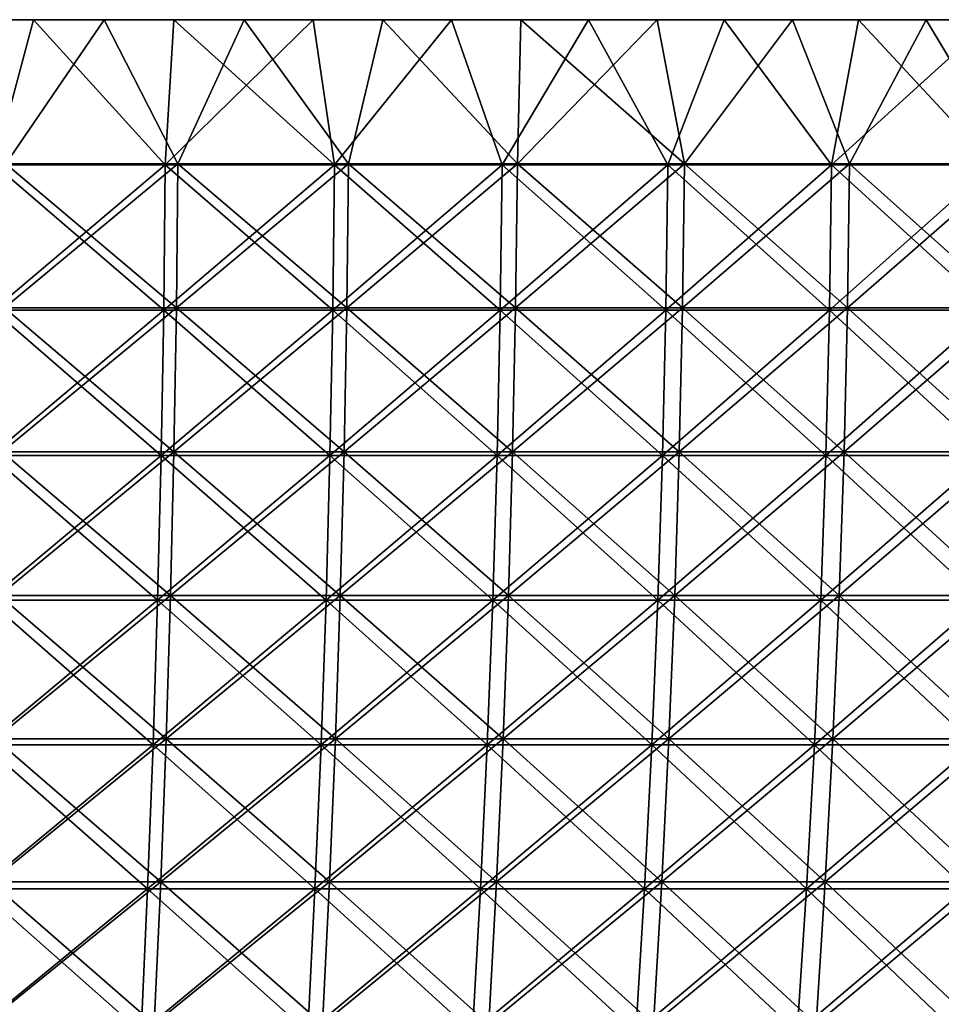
# Model space of a CAD drawing. Header units: millimetres. Extents: x -250 to 250, y 3898 to 4150.
# Tile 510 of 558: x 62 to 101, y 4107 to 4150. Entities that reach past the tile are written whole.
import ezdxf

# ---------------------------------------------------------------- set-up
doc = ezdxf.new("R2010")
doc.units = ezdxf.units.MM
doc.header["$LTSCALE"] = 5.599365
for name, color, linetype in [('1', 7, 'CONTINUOUS'), ('2', 7, 'CONTINUOUS'), ('3', 7, 'CONTINUOUS'), ('4', 7, 'CONTINUOUS'), ('5', 7, 'CONTINUOUS')]:
    doc.layers.add(name, color=color, linetype=linetype)

msp = doc.modelspace()

# ---------------------------------------------------------------- linework, layer by layer
at = {"layer": '1', "color": 251, "linetype": 'Continuous', "true_color": 0x504f50}
for points in [[(59.125, 4150, 242.908), (65.21, 4150, 241.345), (56.06, 4150, 241.581), (59.125, 4150, 242.908)], [(56.06, 4150, 241.581), (65.21, 4150, 241.345), (62.162, 4150, 240.083), (56.06, 4150, 241.581)], [(65.21, 4150, -241.345), (59.125, 4150, -242.908), (56.06, 4150, -241.581), (65.21, 4150, -241.345)], [(62.162, 4150, -240.083), (65.21, 4150, -241.345), (56.06, 4150, -241.581), (62.162, 4150, -240.083)], [(65.21, 4150, 241.345), (71.255, 4150, 239.63), (62.162, 4150, 240.083), (65.21, 4150, 241.345)], [(62.162, 4150, 240.083), (71.255, 4150, 239.63), (68.224, 4150, 238.431), (62.162, 4150, 240.083)], [(71.255, 4150, -239.63), (65.21, 4150, -241.345), (62.162, 4150, -240.083), (71.255, 4150, -239.63)], [(68.224, 4150, -238.431), (71.255, 4150, -239.63), (62.162, 4150, -240.083), (68.224, 4150, -238.431)], [(71.255, 4150, 239.63), (77.254, 4150, 237.764), (68.224, 4150, 238.431), (71.255, 4150, 239.63)], [(68.224, 4150, 238.431), (77.254, 4150, 237.764), (74.242, 4150, 236.626), (68.224, 4150, 238.431)], [(77.254, 4150, -237.764), (71.255, 4150, -239.63), (68.224, 4150, -238.431), (77.254, 4150, -237.764)], [(74.242, 4150, -236.627), (77.254, 4150, -237.764), (68.224, 4150, -238.431), (74.242, 4150, -236.627)], [(77.254, 4150, 237.764), (83.205, 4150, 235.748), (74.242, 4150, 236.626), (77.254, 4150, 237.764)], [(74.242, 4150, 236.626), (83.205, 4150, 235.748), (80.213, 4150, 234.67), (74.242, 4150, 236.626)], [(83.205, 4150, -235.748), (77.254, 4150, -237.764), (74.242, 4150, -236.627), (83.205, 4150, -235.748)], [(80.213, 4150, -234.67), (83.205, 4150, -235.748), (74.242, 4150, -236.627), (80.213, 4150, -234.67)], [(83.205, 4150, 235.748), (89.103, 4150, 233.582), (80.213, 4150, 234.67), (83.205, 4150, 235.748)], [(80.213, 4150, 234.67), (89.103, 4150, 233.582), (86.132, 4150, 232.562), (80.213, 4150, 234.67)], [(89.103, 4150, -233.582), (83.205, 4150, -235.748), (80.213, 4150, -234.67), (89.103, 4150, -233.582)], [(86.132, 4150, -232.563), (89.103, 4150, -233.582), (80.213, 4150, -234.67), (86.132, 4150, -232.563)], [(89.103, 4150, 233.582), (94.945, 4150, 231.269), (86.132, 4150, 232.562), (89.103, 4150, 233.582)], [(86.132, 4150, 232.562), (94.945, 4150, 231.269), (91.996, 4150, 230.306), (86.132, 4150, 232.562)], [(94.945, 4150, -231.269), (89.103, 4150, -233.582), (86.132, 4150, -232.563), (94.945, 4150, -231.269)], [(91.995, 4150, -230.306), (94.945, 4150, -231.269), (86.132, 4150, -232.563), (91.995, 4150, -230.306)], [(100.727, 4150, -228.81), (94.945, 4150, -231.269), (91.995, 4150, -230.306), (100.727, 4150, -228.81)], [(97.8, 4150, -227.902), (100.727, 4150, -228.81), (91.995, 4150, -230.306), (97.8, 4150, -227.902)], [(94.945, 4150, 231.269), (100.727, 4150, 228.81), (91.996, 4150, 230.306), (94.945, 4150, 231.269)], [(91.996, 4150, 230.306), (100.727, 4150, 228.81), (97.801, 4150, 227.901), (91.996, 4150, 230.306)], [(106.445, 4150, -226.207), (100.727, 4150, -228.81), (97.8, 4150, -227.902), (106.445, 4150, -226.207)], [(103.542, 4150, -225.351), (106.445, 4150, -226.207), (97.8, 4150, -227.902), (103.542, 4150, -225.351)], [(100.727, 4150, 228.81), (106.445, 4150, 226.207), (97.801, 4150, 227.901), (100.727, 4150, 228.81)], [(97.801, 4150, 227.901), (106.445, 4150, 226.207), (103.542, 4150, 225.351), (97.801, 4150, 227.901)]]:
    msp.add_3dface(points, dxfattribs=at)
at = {"layer": '2', "color": 251, "linetype": 'Continuous', "true_color": 0x504f50}
for points in [[(59.125, 4150, -242.908), (65.21, 4150, -241.345), (60.96, 4143.772, -242.374), (59.125, 4150, -242.908)], [(65.21, 4150, -241.345), (68.395, 4143.772, -240.382), (60.96, 4143.772, -242.374), (65.21, 4150, -241.345)], [(65.21, 4150, -241.345), (71.255, 4150, -239.63), (68.395, 4143.772, -240.382), (65.21, 4150, -241.345)], [(71.255, 4150, -239.63), (75.765, 4143.772, -238.162), (68.395, 4143.772, -240.382), (71.255, 4150, -239.63)], [(71.255, 4150, -239.63), (77.254, 4150, -237.764), (75.765, 4143.772, -238.162), (71.255, 4150, -239.63)], [(77.254, 4150, -237.764), (83.063, 4143.772, -235.715), (75.765, 4143.772, -238.162), (77.254, 4150, -237.764)], [(77.254, 4150, -237.764), (83.205, 4150, -235.748), (83.063, 4143.772, -235.715), (77.254, 4150, -237.764)], [(83.205, 4150, -235.748), (89.103, 4150, -233.582), (83.063, 4143.772, -235.715), (83.205, 4150, -235.748)], [(89.103, 4150, -233.582), (90.282, 4143.772, -233.046), (83.063, 4143.772, -235.715), (89.103, 4150, -233.582)], [(89.103, 4150, -233.582), (94.945, 4150, -231.269), (90.282, 4143.772, -233.046), (89.103, 4150, -233.582)], [(94.945, 4150, -231.269), (97.416, 4143.772, -230.155), (90.282, 4143.772, -233.046), (94.945, 4150, -231.269)], [(94.945, 4150, -231.269), (100.727, 4150, -228.81), (97.416, 4143.772, -230.155), (94.945, 4150, -231.269)], [(100.727, 4150, -228.81), (104.458, 4143.772, -227.046), (97.416, 4143.772, -230.155), (100.727, 4150, -228.81)], [(100.727, 4150, -228.81), (106.445, 4150, -226.207), (104.458, 4143.772, -227.046), (100.727, 4150, -228.81)], [(68.331, 4137.541, -240.158), (60.903, 4137.541, -242.148), (68.395, 4143.772, -240.382), (68.331, 4137.541, -240.158)], [(68.395, 4143.772, -240.382), (60.903, 4137.541, -242.148), (60.96, 4143.772, -242.374), (68.395, 4143.772, -240.382)], [(75.694, 4137.541, -237.939), (68.331, 4137.541, -240.158), (75.765, 4143.772, -238.162), (75.694, 4137.541, -237.939)], [(75.765, 4143.772, -238.162), (68.331, 4137.541, -240.158), (68.395, 4143.772, -240.382), (75.765, 4143.772, -238.162)], [(82.985, 4137.541, -235.496), (75.694, 4137.541, -237.939), (83.063, 4143.772, -235.715), (82.985, 4137.541, -235.496)], [(83.063, 4143.772, -235.715), (75.694, 4137.541, -237.939), (75.765, 4143.772, -238.162), (83.063, 4143.772, -235.715)], [(90.198, 4137.541, -232.828), (82.985, 4137.541, -235.496), (90.282, 4143.772, -233.046), (90.198, 4137.541, -232.828)], [(90.282, 4143.772, -233.046), (82.985, 4137.541, -235.496), (83.063, 4143.772, -235.715), (90.282, 4143.772, -233.046)], [(97.325, 4137.541, -229.94), (90.198, 4137.541, -232.828), (97.416, 4143.772, -230.155), (97.325, 4137.541, -229.94)], [(97.416, 4143.772, -230.155), (90.198, 4137.541, -232.828), (90.282, 4143.772, -233.046), (97.416, 4143.772, -230.155)], [(104.36, 4137.541, -226.834), (97.325, 4137.541, -229.94), (104.458, 4143.772, -227.046), (104.36, 4137.541, -226.834)], [(104.458, 4143.772, -227.046), (97.325, 4137.541, -229.94), (97.416, 4143.772, -230.155), (104.458, 4143.772, -227.046)], [(68.224, 4131.318, -239.784), (60.808, 4131.318, -241.771), (68.331, 4137.541, -240.158), (68.224, 4131.318, -239.784)], [(68.331, 4137.541, -240.158), (60.808, 4131.318, -241.771), (60.903, 4137.541, -242.148), (68.331, 4137.541, -240.158)], [(75.576, 4131.318, -237.569), (68.224, 4131.318, -239.784), (75.694, 4137.541, -237.939), (75.576, 4131.318, -237.569)], [(75.694, 4137.541, -237.939), (68.224, 4131.318, -239.784), (68.331, 4137.541, -240.158), (75.694, 4137.541, -237.939)], [(82.856, 4131.318, -235.129), (75.576, 4131.318, -237.569), (82.985, 4137.541, -235.496), (82.856, 4131.318, -235.129)], [(82.985, 4137.541, -235.496), (75.576, 4131.318, -237.569), (75.694, 4137.541, -237.939), (82.985, 4137.541, -235.496)], [(90.058, 4131.318, -232.466), (82.856, 4131.318, -235.129), (90.198, 4137.541, -232.828), (90.058, 4131.318, -232.466)], [(90.198, 4137.541, -232.828), (82.856, 4131.318, -235.129), (82.985, 4137.541, -235.496), (90.198, 4137.541, -232.828)], [(97.174, 4131.318, -229.583), (90.058, 4131.318, -232.466), (97.325, 4137.541, -229.94), (97.174, 4131.318, -229.583)], [(97.325, 4137.541, -229.94), (90.058, 4131.318, -232.466), (90.198, 4137.541, -232.828), (97.325, 4137.541, -229.94)], [(104.198, 4131.318, -226.481), (97.174, 4131.318, -229.583), (104.36, 4137.541, -226.834), (104.198, 4131.318, -226.481)], [(104.36, 4137.541, -226.834), (97.174, 4131.318, -229.583), (97.325, 4137.541, -229.94), (104.36, 4137.541, -226.834)], [(68.076, 4125.107, -239.261), (60.675, 4125.107, -241.244), (68.224, 4131.318, -239.784), (68.076, 4125.107, -239.261)], [(68.224, 4131.318, -239.784), (60.675, 4125.107, -241.244), (60.808, 4131.318, -241.771), (68.224, 4131.318, -239.784)], [(75.412, 4125.107, -237.052), (68.076, 4125.107, -239.261), (75.576, 4131.318, -237.569), (75.412, 4125.107, -237.052)], [(75.576, 4131.318, -237.569), (68.076, 4125.107, -239.261), (68.224, 4131.318, -239.784), (75.576, 4131.318, -237.569)], [(82.676, 4125.107, -234.617), (75.412, 4125.107, -237.052), (82.856, 4131.318, -235.129), (82.676, 4125.107, -234.617)], [(82.856, 4131.318, -235.129), (75.412, 4125.107, -237.052), (75.576, 4131.318, -237.569), (82.856, 4131.318, -235.129)], [(89.862, 4125.107, -231.96), (82.676, 4125.107, -234.617), (90.058, 4131.318, -232.466), (89.862, 4125.107, -231.96)], [(90.058, 4131.318, -232.466), (82.676, 4125.107, -234.617), (82.856, 4131.318, -235.129), (90.058, 4131.318, -232.466)], [(96.962, 4125.107, -229.082), (89.862, 4125.107, -231.96), (97.174, 4131.318, -229.583), (96.962, 4125.107, -229.082)], [(97.174, 4131.318, -229.583), (89.862, 4125.107, -231.96), (90.058, 4131.318, -232.466), (97.174, 4131.318, -229.583)], [(103.971, 4125.107, -225.988), (96.962, 4125.107, -229.082), (104.198, 4131.318, -226.481), (103.971, 4125.107, -225.988)], [(104.198, 4131.318, -226.481), (96.962, 4125.107, -229.082), (97.174, 4131.318, -229.583), (104.198, 4131.318, -226.481)], [(67.885, 4118.911, -238.59), (60.505, 4118.911, -240.567), (68.076, 4125.107, -239.261), (67.885, 4118.911, -238.59)], [(68.076, 4125.107, -239.261), (60.505, 4118.911, -240.567), (60.675, 4125.107, -241.244), (68.076, 4125.107, -239.261)], [(75.2, 4118.911, -236.386), (67.885, 4118.911, -238.59), (75.412, 4125.107, -237.052), (75.2, 4118.911, -236.386)], [(75.412, 4125.107, -237.052), (67.885, 4118.911, -238.59), (68.076, 4125.107, -239.261), (75.412, 4125.107, -237.052)], [(82.444, 4118.911, -233.958), (75.2, 4118.911, -236.386), (82.676, 4125.107, -234.617), (82.444, 4118.911, -233.958)], [(82.676, 4125.107, -234.617), (75.2, 4118.911, -236.386), (75.412, 4125.107, -237.052), (82.676, 4125.107, -234.617)], [(89.609, 4118.911, -231.308), (82.444, 4118.911, -233.958), (89.862, 4125.107, -231.96), (89.609, 4118.911, -231.308)], [(89.862, 4125.107, -231.96), (82.444, 4118.911, -233.958), (82.676, 4125.107, -234.617), (89.862, 4125.107, -231.96)], [(96.69, 4118.911, -228.439), (89.609, 4118.911, -231.308), (96.962, 4125.107, -229.082), (96.69, 4118.911, -228.439)], [(96.962, 4125.107, -229.082), (89.609, 4118.911, -231.308), (89.862, 4125.107, -231.96), (96.962, 4125.107, -229.082)], [(103.679, 4118.911, -225.353), (96.69, 4118.911, -228.439), (103.971, 4125.107, -225.988), (103.679, 4118.911, -225.353)], [(103.971, 4125.107, -225.988), (96.69, 4118.911, -228.439), (96.962, 4125.107, -229.082), (103.971, 4125.107, -225.988)], [(67.651, 4112.734, -237.77), (60.297, 4112.734, -239.741), (67.885, 4118.911, -238.59), (67.651, 4112.734, -237.77)], [(67.885, 4118.911, -238.59), (60.297, 4112.734, -239.741), (60.505, 4118.911, -240.567), (67.885, 4118.911, -238.59)], [(74.941, 4112.734, -235.574), (67.651, 4112.734, -237.77), (75.2, 4118.911, -236.386), (74.941, 4112.734, -235.574)], [(75.2, 4118.911, -236.386), (67.651, 4112.734, -237.77), (67.885, 4118.911, -238.59), (75.2, 4118.911, -236.386)], [(82.16, 4112.734, -233.154), (74.941, 4112.734, -235.574), (82.444, 4118.911, -233.958), (82.16, 4112.734, -233.154)], [(82.444, 4118.911, -233.958), (74.941, 4112.734, -235.574), (75.2, 4118.911, -236.386), (82.444, 4118.911, -233.958)], [(89.301, 4112.734, -230.514), (82.16, 4112.734, -233.154), (89.609, 4118.911, -231.308), (89.301, 4112.734, -230.514)], [(89.609, 4118.911, -231.308), (82.16, 4112.734, -233.154), (82.444, 4118.911, -233.958), (89.609, 4118.911, -231.308)], [(96.358, 4112.734, -227.654), (89.301, 4112.734, -230.514), (96.69, 4118.911, -228.439), (96.358, 4112.734, -227.654)], [(96.69, 4118.911, -228.439), (89.301, 4112.734, -230.514), (89.609, 4118.911, -231.308), (96.69, 4118.911, -228.439)], [(103.323, 4112.734, -224.579), (96.358, 4112.734, -227.654), (103.679, 4118.911, -225.353), (103.323, 4112.734, -224.579)], [(103.679, 4118.911, -225.353), (96.358, 4112.734, -227.654), (96.69, 4118.911, -228.439), (103.679, 4118.911, -225.353)], [(67.376, 4106.581, -236.802), (60.052, 4106.581, -238.765), (67.651, 4112.734, -237.77), (67.376, 4106.581, -236.802)], [(67.651, 4112.734, -237.77), (60.052, 4106.581, -238.765), (60.297, 4112.734, -239.741), (67.651, 4112.734, -237.77)], [(74.636, 4106.581, -234.615), (67.376, 4106.581, -236.802), (74.941, 4112.734, -235.574), (74.636, 4106.581, -234.615)], [(74.941, 4112.734, -235.574), (67.376, 4106.581, -236.802), (67.651, 4112.734, -237.77), (74.941, 4112.734, -235.574)], [(81.826, 4106.581, -232.205), (74.636, 4106.581, -234.615), (82.16, 4112.734, -233.154), (81.826, 4106.581, -232.205)], [(82.16, 4112.734, -233.154), (74.636, 4106.581, -234.615), (74.941, 4112.734, -235.574), (82.16, 4112.734, -233.154)], [(88.938, 4106.581, -229.575), (81.826, 4106.581, -232.205), (89.301, 4112.734, -230.514), (88.938, 4106.581, -229.575)], [(89.301, 4112.734, -230.514), (81.826, 4106.581, -232.205), (82.16, 4112.734, -233.154), (89.301, 4112.734, -230.514)], [(95.966, 4106.581, -226.728), (88.938, 4106.581, -229.575), (96.358, 4112.734, -227.654), (95.966, 4106.581, -226.728)], [(96.358, 4112.734, -227.654), (88.938, 4106.581, -229.575), (89.301, 4112.734, -230.514), (96.358, 4112.734, -227.654)], [(102.902, 4106.581, -223.665), (95.966, 4106.581, -226.728), (103.323, 4112.734, -224.579), (102.902, 4106.581, -223.665)], [(103.323, 4112.734, -224.579), (95.966, 4106.581, -226.728), (96.358, 4112.734, -227.654), (103.323, 4112.734, -224.579)]]:
    msp.add_3dface(points, dxfattribs=at)
at = {"layer": '3', "color": 251, "linetype": 'Continuous', "true_color": 0x504f50}
for points in [[(65.21, 4150, 241.345), (59.125, 4150, 242.908), (60.96, 4143.772, 242.374), (65.21, 4150, 241.345)], [(65.21, 4150, 241.345), (60.96, 4143.772, 242.374), (68.395, 4143.772, 240.382), (65.21, 4150, 241.345)], [(71.255, 4150, 239.63), (65.21, 4150, 241.345), (68.395, 4143.772, 240.382), (71.255, 4150, 239.63)], [(71.255, 4150, 239.63), (68.395, 4143.772, 240.382), (75.765, 4143.772, 238.162), (71.255, 4150, 239.63)], [(77.254, 4150, 237.764), (71.255, 4150, 239.63), (75.765, 4143.772, 238.162), (77.254, 4150, 237.764)], [(77.254, 4150, 237.764), (75.765, 4143.772, 238.162), (83.063, 4143.772, 235.715), (77.254, 4150, 237.764)], [(83.205, 4150, 235.748), (77.254, 4150, 237.764), (83.063, 4143.772, 235.715), (83.205, 4150, 235.748)], [(83.205, 4150, 235.748), (83.063, 4143.772, 235.715), (90.282, 4143.772, 233.046), (83.205, 4150, 235.748)], [(89.103, 4150, 233.582), (83.205, 4150, 235.748), (90.282, 4143.772, 233.046), (89.103, 4150, 233.582)], [(94.945, 4150, 231.269), (89.103, 4150, 233.582), (90.282, 4143.772, 233.046), (94.945, 4150, 231.269)], [(94.945, 4150, 231.269), (90.282, 4143.772, 233.046), (97.416, 4143.772, 230.155), (94.945, 4150, 231.269)], [(100.727, 4150, 228.81), (94.945, 4150, 231.269), (97.416, 4143.772, 230.155), (100.727, 4150, 228.81)], [(100.727, 4150, 228.81), (97.416, 4143.772, 230.155), (104.458, 4143.772, 227.046), (100.727, 4150, 228.81)], [(106.445, 4150, 226.207), (100.727, 4150, 228.81), (104.458, 4143.772, 227.046), (106.445, 4150, 226.207)], [(60.903, 4137.541, 242.148), (68.331, 4137.541, 240.158), (60.96, 4143.772, 242.374), (60.903, 4137.541, 242.148)], [(60.96, 4143.772, 242.374), (68.331, 4137.541, 240.158), (68.395, 4143.772, 240.382), (60.96, 4143.772, 242.374)], [(68.331, 4137.541, 240.158), (75.694, 4137.541, 237.939), (68.395, 4143.772, 240.382), (68.331, 4137.541, 240.158)], [(68.395, 4143.772, 240.382), (75.694, 4137.541, 237.939), (75.765, 4143.772, 238.162), (68.395, 4143.772, 240.382)], [(75.694, 4137.541, 237.939), (82.985, 4137.541, 235.496), (75.765, 4143.772, 238.162), (75.694, 4137.541, 237.939)], [(75.765, 4143.772, 238.162), (82.985, 4137.541, 235.496), (83.063, 4143.772, 235.715), (75.765, 4143.772, 238.162)], [(82.985, 4137.541, 235.496), (90.198, 4137.541, 232.828), (83.063, 4143.772, 235.715), (82.985, 4137.541, 235.496)], [(83.063, 4143.772, 235.715), (90.198, 4137.541, 232.828), (90.282, 4143.772, 233.046), (83.063, 4143.772, 235.715)], [(90.198, 4137.541, 232.828), (97.325, 4137.541, 229.94), (90.282, 4143.772, 233.046), (90.198, 4137.541, 232.828)], [(90.282, 4143.772, 233.046), (97.325, 4137.541, 229.94), (97.416, 4143.772, 230.155), (90.282, 4143.772, 233.046)], [(97.325, 4137.541, 229.94), (104.36, 4137.541, 226.834), (97.416, 4143.772, 230.155), (97.325, 4137.541, 229.94)], [(97.416, 4143.772, 230.155), (104.36, 4137.541, 226.834), (104.458, 4143.772, 227.046), (97.416, 4143.772, 230.155)], [(60.808, 4131.318, 241.771), (68.224, 4131.318, 239.784), (60.903, 4137.541, 242.148), (60.808, 4131.318, 241.771)], [(60.903, 4137.541, 242.148), (68.224, 4131.318, 239.784), (68.331, 4137.541, 240.158), (60.903, 4137.541, 242.148)], [(68.224, 4131.318, 239.784), (75.576, 4131.318, 237.569), (68.331, 4137.541, 240.158), (68.224, 4131.318, 239.784)], [(68.331, 4137.541, 240.158), (75.576, 4131.318, 237.569), (75.694, 4137.541, 237.939), (68.331, 4137.541, 240.158)], [(75.576, 4131.318, 237.569), (82.856, 4131.318, 235.129), (75.694, 4137.541, 237.939), (75.576, 4131.318, 237.569)], [(75.694, 4137.541, 237.939), (82.856, 4131.318, 235.129), (82.985, 4137.541, 235.496), (75.694, 4137.541, 237.939)], [(82.856, 4131.318, 235.129), (90.058, 4131.318, 232.466), (82.985, 4137.541, 235.496), (82.856, 4131.318, 235.129)], [(82.985, 4137.541, 235.496), (90.058, 4131.318, 232.466), (90.198, 4137.541, 232.828), (82.985, 4137.541, 235.496)], [(90.058, 4131.318, 232.466), (97.174, 4131.318, 229.583), (90.198, 4137.541, 232.828), (90.058, 4131.318, 232.466)], [(90.198, 4137.541, 232.828), (97.174, 4131.318, 229.583), (97.325, 4137.541, 229.94), (90.198, 4137.541, 232.828)], [(97.174, 4131.318, 229.583), (104.198, 4131.318, 226.481), (97.325, 4137.541, 229.94), (97.174, 4131.318, 229.583)], [(97.325, 4137.541, 229.94), (104.198, 4131.318, 226.481), (104.36, 4137.541, 226.834), (97.325, 4137.541, 229.94)], [(60.675, 4125.107, 241.244), (68.076, 4125.107, 239.261), (60.808, 4131.318, 241.771), (60.675, 4125.107, 241.244)], [(60.808, 4131.318, 241.771), (68.076, 4125.107, 239.261), (68.224, 4131.318, 239.784), (60.808, 4131.318, 241.771)], [(68.076, 4125.107, 239.261), (75.412, 4125.107, 237.052), (68.224, 4131.318, 239.784), (68.076, 4125.107, 239.261)], [(68.224, 4131.318, 239.784), (75.412, 4125.107, 237.052), (75.576, 4131.318, 237.569), (68.224, 4131.318, 239.784)], [(75.412, 4125.107, 237.052), (82.676, 4125.107, 234.617), (75.576, 4131.318, 237.569), (75.412, 4125.107, 237.052)], [(75.576, 4131.318, 237.569), (82.676, 4125.107, 234.617), (82.856, 4131.318, 235.129), (75.576, 4131.318, 237.569)], [(82.676, 4125.107, 234.617), (89.862, 4125.107, 231.96), (82.856, 4131.318, 235.129), (82.676, 4125.107, 234.617)], [(82.856, 4131.318, 235.129), (89.862, 4125.107, 231.96), (90.058, 4131.318, 232.466), (82.856, 4131.318, 235.129)], [(89.862, 4125.107, 231.96), (96.962, 4125.107, 229.082), (90.058, 4131.318, 232.466), (89.862, 4125.107, 231.96)], [(90.058, 4131.318, 232.466), (96.962, 4125.107, 229.082), (97.174, 4131.318, 229.583), (90.058, 4131.318, 232.466)], [(96.962, 4125.107, 229.082), (103.971, 4125.107, 225.988), (97.174, 4131.318, 229.583), (96.962, 4125.107, 229.082)], [(97.174, 4131.318, 229.583), (103.971, 4125.107, 225.988), (104.198, 4131.318, 226.481), (97.174, 4131.318, 229.583)], [(60.505, 4118.911, 240.567), (67.885, 4118.911, 238.59), (60.675, 4125.107, 241.244), (60.505, 4118.911, 240.567)], [(60.675, 4125.107, 241.244), (67.885, 4118.911, 238.59), (68.076, 4125.107, 239.261), (60.675, 4125.107, 241.244)], [(67.885, 4118.911, 238.59), (75.2, 4118.911, 236.386), (68.076, 4125.107, 239.261), (67.885, 4118.911, 238.59)], [(68.076, 4125.107, 239.261), (75.2, 4118.911, 236.386), (75.412, 4125.107, 237.052), (68.076, 4125.107, 239.261)], [(75.2, 4118.911, 236.386), (82.444, 4118.911, 233.958), (75.412, 4125.107, 237.052), (75.2, 4118.911, 236.386)], [(75.412, 4125.107, 237.052), (82.444, 4118.911, 233.958), (82.676, 4125.107, 234.617), (75.412, 4125.107, 237.052)], [(82.444, 4118.911, 233.958), (89.609, 4118.911, 231.308), (82.676, 4125.107, 234.617), (82.444, 4118.911, 233.958)], [(82.676, 4125.107, 234.617), (89.609, 4118.911, 231.308), (89.862, 4125.107, 231.96), (82.676, 4125.107, 234.617)], [(89.609, 4118.911, 231.308), (96.69, 4118.911, 228.439), (89.862, 4125.107, 231.96), (89.609, 4118.911, 231.308)], [(89.862, 4125.107, 231.96), (96.69, 4118.911, 228.439), (96.962, 4125.107, 229.082), (89.862, 4125.107, 231.96)], [(96.69, 4118.911, 228.439), (103.679, 4118.911, 225.353), (96.962, 4125.107, 229.082), (96.69, 4118.911, 228.439)], [(96.962, 4125.107, 229.082), (103.679, 4118.911, 225.353), (103.971, 4125.107, 225.988), (96.962, 4125.107, 229.082)], [(60.297, 4112.734, 239.741), (67.651, 4112.734, 237.77), (60.505, 4118.911, 240.567), (60.297, 4112.734, 239.741)], [(60.505, 4118.911, 240.567), (67.651, 4112.734, 237.77), (67.885, 4118.911, 238.59), (60.505, 4118.911, 240.567)], [(67.651, 4112.734, 237.77), (74.941, 4112.734, 235.574), (67.885, 4118.911, 238.59), (67.651, 4112.734, 237.77)], [(67.885, 4118.911, 238.59), (74.941, 4112.734, 235.574), (75.2, 4118.911, 236.386), (67.885, 4118.911, 238.59)], [(74.941, 4112.734, 235.574), (82.16, 4112.734, 233.154), (75.2, 4118.911, 236.386), (74.941, 4112.734, 235.574)], [(75.2, 4118.911, 236.386), (82.16, 4112.734, 233.154), (82.444, 4118.911, 233.958), (75.2, 4118.911, 236.386)], [(82.16, 4112.734, 233.154), (89.301, 4112.734, 230.514), (82.444, 4118.911, 233.958), (82.16, 4112.734, 233.154)], [(82.444, 4118.911, 233.958), (89.301, 4112.734, 230.514), (89.609, 4118.911, 231.308), (82.444, 4118.911, 233.958)], [(89.301, 4112.734, 230.514), (96.358, 4112.734, 227.654), (89.609, 4118.911, 231.308), (89.301, 4112.734, 230.514)], [(89.609, 4118.911, 231.308), (96.358, 4112.734, 227.654), (96.69, 4118.911, 228.439), (89.609, 4118.911, 231.308)], [(96.358, 4112.734, 227.654), (103.323, 4112.734, 224.579), (96.69, 4118.911, 228.439), (96.358, 4112.734, 227.654)], [(96.69, 4118.911, 228.439), (103.323, 4112.734, 224.579), (103.679, 4118.911, 225.353), (96.69, 4118.911, 228.439)], [(60.052, 4106.581, 238.765), (67.376, 4106.581, 236.802), (60.297, 4112.734, 239.741), (60.052, 4106.581, 238.765)], [(60.297, 4112.734, 239.741), (67.376, 4106.581, 236.802), (67.651, 4112.734, 237.77), (60.297, 4112.734, 239.741)], [(67.376, 4106.581, 236.802), (74.636, 4106.581, 234.615), (67.651, 4112.734, 237.77), (67.376, 4106.581, 236.802)], [(67.651, 4112.734, 237.77), (74.636, 4106.581, 234.615), (74.941, 4112.734, 235.574), (67.651, 4112.734, 237.77)], [(74.636, 4106.581, 234.615), (81.826, 4106.581, 232.205), (74.941, 4112.734, 235.574), (74.636, 4106.581, 234.615)], [(74.941, 4112.734, 235.574), (81.826, 4106.581, 232.205), (82.16, 4112.734, 233.154), (74.941, 4112.734, 235.574)], [(81.826, 4106.581, 232.205), (88.938, 4106.581, 229.575), (82.16, 4112.734, 233.154), (81.826, 4106.581, 232.205)], [(82.16, 4112.734, 233.154), (88.938, 4106.581, 229.575), (89.301, 4112.734, 230.514), (82.16, 4112.734, 233.154)], [(88.938, 4106.581, 229.575), (95.966, 4106.581, 226.728), (89.301, 4112.734, 230.514), (88.938, 4106.581, 229.575)], [(89.301, 4112.734, 230.514), (95.966, 4106.581, 226.728), (96.358, 4112.734, 227.654), (89.301, 4112.734, 230.514)], [(95.966, 4106.581, 226.728), (102.902, 4106.581, 223.665), (96.358, 4112.734, 227.654), (95.966, 4106.581, 226.728)], [(96.358, 4112.734, 227.654), (102.902, 4106.581, 223.665), (103.323, 4112.734, 224.579), (96.358, 4112.734, 227.654)]]:
    msp.add_3dface(points, dxfattribs=at)
at = {"layer": '4', "color": 155, "linetype": 'Continuous', "true_color": 0x4a708c}
for points in [[(56.06, 4150, 241.581), (62.162, 4150, 240.083), (60.471, 4143.721, 240.433), (56.06, 4150, 241.581)], [(62.162, 4150, 240.083), (67.847, 4143.721, 238.456), (60.471, 4143.721, 240.433), (62.162, 4150, 240.083)], [(62.162, 4150, 240.083), (68.224, 4150, 238.431), (67.847, 4143.721, 238.456), (62.162, 4150, 240.083)], [(68.224, 4150, 238.431), (74.242, 4150, 236.626), (67.847, 4143.721, 238.456), (68.224, 4150, 238.431)], [(74.242, 4150, 236.626), (75.158, 4143.721, 236.254), (67.847, 4143.721, 238.456), (74.242, 4150, 236.626)], [(74.242, 4150, 236.626), (80.213, 4150, 234.67), (75.158, 4143.721, 236.254), (74.242, 4150, 236.626)], [(80.213, 4150, 234.67), (82.398, 4143.721, 233.827), (75.158, 4143.721, 236.254), (80.213, 4150, 234.67)], [(80.213, 4150, 234.67), (86.132, 4150, 232.562), (82.398, 4143.721, 233.827), (80.213, 4150, 234.67)], [(86.132, 4150, 232.562), (89.559, 4143.721, 231.179), (82.398, 4143.721, 233.827), (86.132, 4150, 232.562)], [(86.132, 4150, 232.562), (91.996, 4150, 230.306), (89.559, 4143.721, 231.179), (86.132, 4150, 232.562)], [(91.996, 4150, 230.306), (96.636, 4143.721, 228.311), (89.559, 4143.721, 231.179), (91.996, 4150, 230.306)], [(91.996, 4150, 230.306), (97.801, 4150, 227.901), (96.636, 4143.721, 228.311), (91.996, 4150, 230.306)], [(97.801, 4150, 227.901), (103.542, 4150, 225.351), (96.636, 4143.721, 228.311), (97.801, 4150, 227.901)], [(103.542, 4150, 225.351), (103.621, 4143.721, 225.227), (96.636, 4143.721, 228.311), (103.542, 4150, 225.351)], [(67.781, 4137.44, 238.227), (60.413, 4137.44, 240.201), (67.847, 4143.721, 238.456), (67.781, 4137.44, 238.227)], [(67.847, 4143.721, 238.456), (60.413, 4137.44, 240.201), (60.471, 4143.721, 240.433), (67.847, 4143.721, 238.456)], [(75.085, 4137.44, 236.026), (67.781, 4137.44, 238.227), (75.158, 4143.721, 236.254), (75.085, 4137.44, 236.026)], [(75.158, 4143.721, 236.254), (67.781, 4137.44, 238.227), (67.847, 4143.721, 238.456), (75.158, 4143.721, 236.254)], [(82.318, 4137.44, 233.602), (75.085, 4137.44, 236.026), (82.398, 4143.721, 233.827), (82.318, 4137.44, 233.602)], [(82.398, 4143.721, 233.827), (75.085, 4137.44, 236.026), (75.158, 4143.721, 236.254), (82.398, 4143.721, 233.827)], [(89.473, 4137.44, 230.956), (82.318, 4137.44, 233.602), (89.559, 4143.721, 231.179), (89.473, 4137.44, 230.956)], [(89.559, 4143.721, 231.179), (82.318, 4137.44, 233.602), (82.398, 4143.721, 233.827), (89.559, 4143.721, 231.179)], [(96.543, 4137.44, 228.091), (89.473, 4137.44, 230.956), (96.636, 4143.721, 228.311), (96.543, 4137.44, 228.091)], [(96.636, 4143.721, 228.311), (89.473, 4137.44, 230.956), (89.559, 4143.721, 231.179), (96.636, 4143.721, 228.311)], [(103.521, 4137.44, 225.01), (96.543, 4137.44, 228.091), (103.621, 4143.721, 225.227), (103.521, 4137.44, 225.01)], [(103.621, 4143.721, 225.227), (96.543, 4137.44, 228.091), (96.636, 4143.721, 228.311), (103.621, 4143.721, 225.227)], [(67.672, 4131.167, 237.844), (60.316, 4131.167, 239.815), (67.781, 4137.44, 238.227), (67.672, 4131.167, 237.844)], [(67.781, 4137.44, 238.227), (60.316, 4131.167, 239.815), (60.413, 4137.44, 240.201), (67.781, 4137.44, 238.227)], [(74.965, 4131.167, 235.647), (67.672, 4131.167, 237.844), (75.085, 4137.44, 236.026), (74.965, 4131.167, 235.647)], [(75.085, 4137.44, 236.026), (67.672, 4131.167, 237.844), (67.781, 4137.44, 238.227), (75.085, 4137.44, 236.026)], [(82.186, 4131.167, 233.227), (74.965, 4131.167, 235.647), (82.318, 4137.44, 233.602), (82.186, 4131.167, 233.227)], [(82.318, 4137.44, 233.602), (74.965, 4131.167, 235.647), (75.085, 4137.44, 236.026), (82.318, 4137.44, 233.602)], [(89.329, 4131.167, 230.585), (82.186, 4131.167, 233.227), (89.473, 4137.44, 230.956), (89.329, 4131.167, 230.585)], [(89.473, 4137.44, 230.956), (82.186, 4131.167, 233.227), (82.318, 4137.44, 233.602), (89.473, 4137.44, 230.956)], [(96.388, 4131.167, 227.725), (89.329, 4131.167, 230.585), (96.543, 4137.44, 228.091), (96.388, 4131.167, 227.725)], [(96.543, 4137.44, 228.091), (89.329, 4131.167, 230.585), (89.473, 4137.44, 230.956), (96.543, 4137.44, 228.091)], [(103.355, 4131.167, 224.649), (96.388, 4131.167, 227.725), (103.521, 4137.44, 225.01), (103.355, 4131.167, 224.649)], [(103.521, 4137.44, 225.01), (96.388, 4131.167, 227.725), (96.543, 4137.44, 228.091), (103.521, 4137.44, 225.01)], [(67.52, 4124.906, 237.308), (60.18, 4124.906, 239.275), (67.672, 4131.167, 237.844), (67.52, 4124.906, 237.308)], [(67.672, 4131.167, 237.844), (60.18, 4124.906, 239.275), (60.316, 4131.167, 239.815), (67.672, 4131.167, 237.844)], [(74.796, 4124.906, 235.117), (67.52, 4124.906, 237.308), (74.965, 4131.167, 235.647), (74.796, 4124.906, 235.117)], [(74.965, 4131.167, 235.647), (67.52, 4124.906, 237.308), (67.672, 4131.167, 237.844), (74.965, 4131.167, 235.647)], [(82.001, 4124.906, 232.702), (74.796, 4124.906, 235.117), (82.186, 4131.167, 233.227), (82.001, 4124.906, 232.702)], [(82.186, 4131.167, 233.227), (74.796, 4124.906, 235.117), (74.965, 4131.167, 235.647), (82.186, 4131.167, 233.227)], [(89.128, 4124.906, 230.066), (82.001, 4124.906, 232.702), (89.329, 4131.167, 230.585), (89.128, 4124.906, 230.066)], [(89.329, 4131.167, 230.585), (82.001, 4124.906, 232.702), (82.186, 4131.167, 233.227), (89.329, 4131.167, 230.585)], [(96.171, 4124.906, 227.212), (89.128, 4124.906, 230.066), (96.388, 4131.167, 227.725), (96.171, 4124.906, 227.212)], [(96.388, 4131.167, 227.725), (89.128, 4124.906, 230.066), (89.329, 4131.167, 230.585), (96.388, 4131.167, 227.725)], [(103.122, 4124.906, 224.143), (96.171, 4124.906, 227.212), (103.355, 4131.167, 224.649), (103.122, 4124.906, 224.143)], [(103.355, 4131.167, 224.649), (96.171, 4124.906, 227.212), (96.388, 4131.167, 227.725), (103.355, 4131.167, 224.649)], [(67.324, 4118.661, 236.621), (60.006, 4118.661, 238.582), (67.52, 4124.906, 237.308), (67.324, 4118.661, 236.621)], [(67.52, 4124.906, 237.308), (60.006, 4118.661, 238.582), (60.18, 4124.906, 239.275), (67.52, 4124.906, 237.308)], [(74.579, 4118.661, 234.435), (67.324, 4118.661, 236.621), (74.796, 4124.906, 235.117), (74.579, 4118.661, 234.435)], [(74.796, 4124.906, 235.117), (67.324, 4118.661, 236.621), (67.52, 4124.906, 237.308), (74.796, 4124.906, 235.117)], [(81.763, 4118.661, 232.027), (74.579, 4118.661, 234.435), (82.001, 4124.906, 232.702), (81.763, 4118.661, 232.027)], [(82.001, 4124.906, 232.702), (74.579, 4118.661, 234.435), (74.796, 4124.906, 235.117), (82.001, 4124.906, 232.702)], [(88.87, 4118.661, 229.399), (81.763, 4118.661, 232.027), (89.128, 4124.906, 230.066), (88.87, 4118.661, 229.399)], [(89.128, 4124.906, 230.066), (81.763, 4118.661, 232.027), (82.001, 4124.906, 232.702), (89.128, 4124.906, 230.066)], [(95.892, 4118.661, 226.554), (88.87, 4118.661, 229.399), (96.171, 4124.906, 227.212), (95.892, 4118.661, 226.554)], [(96.171, 4124.906, 227.212), (88.87, 4118.661, 229.399), (89.128, 4124.906, 230.066), (96.171, 4124.906, 227.212)], [(102.823, 4118.661, 223.493), (95.892, 4118.661, 226.554), (103.122, 4124.906, 224.143), (102.823, 4118.661, 223.493)], [(103.122, 4124.906, 224.143), (95.892, 4118.661, 226.554), (96.171, 4124.906, 227.212), (103.122, 4124.906, 224.143)], [(67.085, 4112.436, 235.781), (59.793, 4112.436, 237.735), (67.324, 4118.661, 236.621), (67.085, 4112.436, 235.781)], [(67.324, 4118.661, 236.621), (59.793, 4112.436, 237.735), (60.006, 4118.661, 238.582), (67.324, 4118.661, 236.621)], [(74.314, 4112.436, 233.603), (67.085, 4112.436, 235.781), (74.579, 4118.661, 234.435), (74.314, 4112.436, 233.603)], [(74.579, 4118.661, 234.435), (67.085, 4112.436, 235.781), (67.324, 4118.661, 236.621), (74.579, 4118.661, 234.435)], [(81.473, 4112.436, 231.204), (74.314, 4112.436, 233.603), (81.763, 4118.661, 232.027), (81.473, 4112.436, 231.204)], [(81.763, 4118.661, 232.027), (74.314, 4112.436, 233.603), (74.579, 4118.661, 234.435), (81.763, 4118.661, 232.027)], [(88.554, 4112.436, 228.585), (81.473, 4112.436, 231.204), (88.87, 4118.661, 229.399), (88.554, 4112.436, 228.585)], [(88.87, 4118.661, 229.399), (81.473, 4112.436, 231.204), (81.763, 4118.661, 232.027), (88.87, 4118.661, 229.399)], [(95.552, 4112.436, 225.75), (88.554, 4112.436, 228.585), (95.892, 4118.661, 226.554), (95.552, 4112.436, 225.75)], [(95.892, 4118.661, 226.554), (88.554, 4112.436, 228.585), (88.87, 4118.661, 229.399), (95.892, 4118.661, 226.554)], [(102.458, 4112.436, 222.7), (95.552, 4112.436, 225.75), (102.823, 4118.661, 223.493), (102.458, 4112.436, 222.7)], [(102.823, 4118.661, 223.493), (95.552, 4112.436, 225.75), (95.892, 4118.661, 226.554), (102.823, 4118.661, 223.493)], [(66.803, 4106.235, 234.789), (59.541, 4106.235, 236.735), (67.085, 4112.436, 235.781), (66.803, 4106.235, 234.789)], [(67.085, 4112.436, 235.781), (59.541, 4106.235, 236.735), (59.793, 4112.436, 237.735), (67.085, 4112.436, 235.781)], [(74.002, 4106.235, 232.621), (66.803, 4106.235, 234.789), (74.314, 4112.436, 233.603), (74.002, 4106.235, 232.621)], [(74.314, 4112.436, 233.603), (66.803, 4106.235, 234.789), (67.085, 4112.436, 235.781), (74.314, 4112.436, 233.603)], [(81.13, 4106.235, 230.231), (74.002, 4106.235, 232.621), (81.473, 4112.436, 231.204), (81.13, 4106.235, 230.231)], [(81.473, 4112.436, 231.204), (74.002, 4106.235, 232.621), (74.314, 4112.436, 233.603), (81.473, 4112.436, 231.204)], [(88.182, 4106.235, 227.624), (81.13, 4106.235, 230.231), (88.554, 4112.436, 228.585), (88.182, 4106.235, 227.624)], [(88.554, 4112.436, 228.585), (81.13, 4106.235, 230.231), (81.473, 4112.436, 231.204), (88.554, 4112.436, 228.585)], [(95.15, 4106.235, 224.8), (88.182, 4106.235, 227.624), (95.552, 4112.436, 225.75), (95.15, 4106.235, 224.8)], [(95.552, 4112.436, 225.75), (88.182, 4106.235, 227.624), (88.554, 4112.436, 228.585), (95.552, 4112.436, 225.75)], [(102.027, 4106.235, 221.764), (95.15, 4106.235, 224.8), (102.458, 4112.436, 222.7), (102.027, 4106.235, 221.764)], [(102.458, 4112.436, 222.7), (95.15, 4106.235, 224.8), (95.552, 4112.436, 225.75), (102.458, 4112.436, 222.7)]]:
    msp.add_3dface(points, dxfattribs=at)
at = {"layer": '5', "color": 155, "linetype": 'Continuous', "true_color": 0x4a708c}
for points in [[(62.162, 4150, -240.083), (56.06, 4150, -241.581), (60.471, 4143.721, -240.433), (62.162, 4150, -240.083)], [(62.162, 4150, -240.083), (60.471, 4143.721, -240.433), (67.847, 4143.721, -238.456), (62.162, 4150, -240.083)], [(68.224, 4150, -238.431), (62.162, 4150, -240.083), (67.847, 4143.721, -238.456), (68.224, 4150, -238.431)], [(68.224, 4150, -238.431), (67.847, 4143.721, -238.456), (75.158, 4143.721, -236.254), (68.224, 4150, -238.431)], [(74.242, 4150, -236.627), (68.224, 4150, -238.431), (75.158, 4143.721, -236.254), (74.242, 4150, -236.627)], [(80.213, 4150, -234.67), (74.242, 4150, -236.627), (75.158, 4143.721, -236.254), (80.213, 4150, -234.67)], [(80.213, 4150, -234.67), (75.158, 4143.721, -236.254), (82.398, 4143.721, -233.827), (80.213, 4150, -234.67)], [(86.132, 4150, -232.563), (80.213, 4150, -234.67), (82.398, 4143.721, -233.827), (86.132, 4150, -232.563)], [(86.132, 4150, -232.563), (82.398, 4143.721, -233.827), (89.559, 4143.721, -231.179), (86.132, 4150, -232.563)], [(91.995, 4150, -230.306), (86.132, 4150, -232.563), (89.559, 4143.721, -231.179), (91.995, 4150, -230.306)], [(91.995, 4150, -230.306), (89.559, 4143.721, -231.179), (96.636, 4143.721, -228.311), (91.995, 4150, -230.306)], [(97.8, 4150, -227.902), (91.995, 4150, -230.306), (96.636, 4143.721, -228.311), (97.8, 4150, -227.902)], [(97.8, 4150, -227.902), (96.636, 4143.721, -228.311), (103.621, 4143.721, -225.227), (97.8, 4150, -227.902)], [(103.542, 4150, -225.351), (97.8, 4150, -227.902), (103.621, 4143.721, -225.227), (103.542, 4150, -225.351)], [(60.413, 4137.44, -240.201), (67.781, 4137.44, -238.227), (60.471, 4143.721, -240.433), (60.413, 4137.44, -240.201)], [(60.471, 4143.721, -240.433), (67.781, 4137.44, -238.227), (67.847, 4143.721, -238.456), (60.471, 4143.721, -240.433)], [(67.781, 4137.44, -238.227), (75.085, 4137.44, -236.026), (67.847, 4143.721, -238.456), (67.781, 4137.44, -238.227)], [(67.847, 4143.721, -238.456), (75.085, 4137.44, -236.026), (75.158, 4143.721, -236.254), (67.847, 4143.721, -238.456)], [(75.085, 4137.44, -236.026), (82.318, 4137.44, -233.602), (75.158, 4143.721, -236.254), (75.085, 4137.44, -236.026)], [(75.158, 4143.721, -236.254), (82.318, 4137.44, -233.602), (82.398, 4143.721, -233.827), (75.158, 4143.721, -236.254)], [(82.318, 4137.44, -233.602), (89.473, 4137.44, -230.956), (82.398, 4143.721, -233.827), (82.318, 4137.44, -233.602)], [(82.398, 4143.721, -233.827), (89.473, 4137.44, -230.956), (89.559, 4143.721, -231.179), (82.398, 4143.721, -233.827)], [(89.473, 4137.44, -230.956), (96.543, 4137.44, -228.091), (89.559, 4143.721, -231.179), (89.473, 4137.44, -230.956)], [(89.559, 4143.721, -231.179), (96.543, 4137.44, -228.091), (96.636, 4143.721, -228.311), (89.559, 4143.721, -231.179)], [(96.543, 4137.44, -228.091), (103.521, 4137.44, -225.01), (96.636, 4143.721, -228.311), (96.543, 4137.44, -228.091)], [(96.636, 4143.721, -228.311), (103.521, 4137.44, -225.01), (103.621, 4143.721, -225.227), (96.636, 4143.721, -228.311)], [(60.316, 4131.167, -239.815), (67.672, 4131.167, -237.844), (60.413, 4137.44, -240.201), (60.316, 4131.167, -239.815)], [(60.413, 4137.44, -240.201), (67.672, 4131.167, -237.844), (67.781, 4137.44, -238.227), (60.413, 4137.44, -240.201)], [(67.672, 4131.167, -237.844), (74.965, 4131.167, -235.647), (67.781, 4137.44, -238.227), (67.672, 4131.167, -237.844)], [(67.781, 4137.44, -238.227), (74.965, 4131.167, -235.647), (75.085, 4137.44, -236.026), (67.781, 4137.44, -238.227)], [(74.965, 4131.167, -235.647), (82.186, 4131.167, -233.227), (75.085, 4137.44, -236.026), (74.965, 4131.167, -235.647)], [(75.085, 4137.44, -236.026), (82.186, 4131.167, -233.227), (82.318, 4137.44, -233.602), (75.085, 4137.44, -236.026)], [(82.186, 4131.167, -233.227), (89.329, 4131.167, -230.585), (82.318, 4137.44, -233.602), (82.186, 4131.167, -233.227)], [(82.318, 4137.44, -233.602), (89.329, 4131.167, -230.585), (89.473, 4137.44, -230.956), (82.318, 4137.44, -233.602)], [(89.329, 4131.167, -230.585), (96.388, 4131.167, -227.725), (89.473, 4137.44, -230.956), (89.329, 4131.167, -230.585)], [(89.473, 4137.44, -230.956), (96.388, 4131.167, -227.725), (96.543, 4137.44, -228.091), (89.473, 4137.44, -230.956)], [(96.388, 4131.167, -227.725), (103.355, 4131.167, -224.649), (96.543, 4137.44, -228.091), (96.388, 4131.167, -227.725)], [(96.543, 4137.44, -228.091), (103.355, 4131.167, -224.649), (103.521, 4137.44, -225.01), (96.543, 4137.44, -228.091)], [(60.18, 4124.906, -239.275), (67.52, 4124.906, -237.308), (60.316, 4131.167, -239.815), (60.18, 4124.906, -239.275)], [(60.316, 4131.167, -239.815), (67.52, 4124.906, -237.308), (67.672, 4131.167, -237.844), (60.316, 4131.167, -239.815)], [(67.52, 4124.906, -237.308), (74.796, 4124.906, -235.117), (67.672, 4131.167, -237.844), (67.52, 4124.906, -237.308)], [(67.672, 4131.167, -237.844), (74.796, 4124.906, -235.117), (74.965, 4131.167, -235.647), (67.672, 4131.167, -237.844)], [(74.796, 4124.906, -235.117), (82.001, 4124.906, -232.702), (74.965, 4131.167, -235.647), (74.796, 4124.906, -235.117)], [(74.965, 4131.167, -235.647), (82.001, 4124.906, -232.702), (82.186, 4131.167, -233.227), (74.965, 4131.167, -235.647)], [(82.001, 4124.906, -232.702), (89.128, 4124.906, -230.066), (82.186, 4131.167, -233.227), (82.001, 4124.906, -232.702)], [(82.186, 4131.167, -233.227), (89.128, 4124.906, -230.066), (89.329, 4131.167, -230.585), (82.186, 4131.167, -233.227)], [(89.128, 4124.906, -230.066), (96.171, 4124.906, -227.212), (89.329, 4131.167, -230.585), (89.128, 4124.906, -230.066)], [(89.329, 4131.167, -230.585), (96.171, 4124.906, -227.212), (96.388, 4131.167, -227.725), (89.329, 4131.167, -230.585)], [(96.171, 4124.906, -227.212), (103.122, 4124.906, -224.143), (96.388, 4131.167, -227.725), (96.171, 4124.906, -227.212)], [(96.388, 4131.167, -227.725), (103.122, 4124.906, -224.143), (103.355, 4131.167, -224.649), (96.388, 4131.167, -227.725)], [(60.006, 4118.661, -238.582), (67.324, 4118.661, -236.621), (60.18, 4124.906, -239.275), (60.006, 4118.661, -238.582)], [(60.18, 4124.906, -239.275), (67.324, 4118.661, -236.621), (67.52, 4124.906, -237.308), (60.18, 4124.906, -239.275)], [(67.324, 4118.661, -236.621), (74.579, 4118.661, -234.435), (67.52, 4124.906, -237.308), (67.324, 4118.661, -236.621)], [(67.52, 4124.906, -237.308), (74.579, 4118.661, -234.435), (74.796, 4124.906, -235.117), (67.52, 4124.906, -237.308)], [(74.579, 4118.661, -234.435), (81.763, 4118.661, -232.027), (74.796, 4124.906, -235.117), (74.579, 4118.661, -234.435)], [(74.796, 4124.906, -235.117), (81.763, 4118.661, -232.027), (82.001, 4124.906, -232.702), (74.796, 4124.906, -235.117)], [(81.763, 4118.661, -232.027), (88.87, 4118.661, -229.399), (82.001, 4124.906, -232.702), (81.763, 4118.661, -232.027)], [(82.001, 4124.906, -232.702), (88.87, 4118.661, -229.399), (89.128, 4124.906, -230.066), (82.001, 4124.906, -232.702)], [(88.87, 4118.661, -229.399), (95.892, 4118.661, -226.554), (89.128, 4124.906, -230.066), (88.87, 4118.661, -229.399)], [(89.128, 4124.906, -230.066), (95.892, 4118.661, -226.554), (96.171, 4124.906, -227.212), (89.128, 4124.906, -230.066)], [(95.892, 4118.661, -226.554), (102.823, 4118.661, -223.493), (96.171, 4124.906, -227.212), (95.892, 4118.661, -226.554)], [(96.171, 4124.906, -227.212), (102.823, 4118.661, -223.493), (103.122, 4124.906, -224.143), (96.171, 4124.906, -227.212)], [(59.793, 4112.436, -237.735), (67.085, 4112.436, -235.781), (60.006, 4118.661, -238.582), (59.793, 4112.436, -237.735)], [(60.006, 4118.661, -238.582), (67.085, 4112.436, -235.781), (67.324, 4118.661, -236.621), (60.006, 4118.661, -238.582)], [(67.085, 4112.436, -235.781), (74.314, 4112.436, -233.603), (67.324, 4118.661, -236.621), (67.085, 4112.436, -235.781)], [(67.324, 4118.661, -236.621), (74.314, 4112.436, -233.603), (74.579, 4118.661, -234.435), (67.324, 4118.661, -236.621)], [(74.314, 4112.436, -233.603), (81.473, 4112.436, -231.204), (74.579, 4118.661, -234.435), (74.314, 4112.436, -233.603)], [(74.579, 4118.661, -234.435), (81.473, 4112.436, -231.204), (81.763, 4118.661, -232.027), (74.579, 4118.661, -234.435)], [(81.473, 4112.436, -231.204), (88.554, 4112.436, -228.585), (81.763, 4118.661, -232.027), (81.473, 4112.436, -231.204)], [(81.763, 4118.661, -232.027), (88.554, 4112.436, -228.585), (88.87, 4118.661, -229.399), (81.763, 4118.661, -232.027)], [(88.554, 4112.436, -228.585), (95.552, 4112.436, -225.75), (88.87, 4118.661, -229.399), (88.554, 4112.436, -228.585)], [(88.87, 4118.661, -229.399), (95.552, 4112.436, -225.75), (95.892, 4118.661, -226.554), (88.87, 4118.661, -229.399)], [(95.552, 4112.436, -225.75), (102.458, 4112.436, -222.7), (95.892, 4118.661, -226.554), (95.552, 4112.436, -225.75)], [(95.892, 4118.661, -226.554), (102.458, 4112.436, -222.7), (102.823, 4118.661, -223.493), (95.892, 4118.661, -226.554)], [(59.541, 4106.235, -236.735), (66.803, 4106.235, -234.789), (59.793, 4112.436, -237.735), (59.541, 4106.235, -236.735)], [(59.793, 4112.436, -237.735), (66.803, 4106.235, -234.789), (67.085, 4112.436, -235.781), (59.793, 4112.436, -237.735)], [(66.803, 4106.235, -234.789), (74.002, 4106.235, -232.621), (67.085, 4112.436, -235.781), (66.803, 4106.235, -234.789)], [(67.085, 4112.436, -235.781), (74.002, 4106.235, -232.621), (74.314, 4112.436, -233.603), (67.085, 4112.436, -235.781)], [(74.002, 4106.235, -232.621), (81.13, 4106.235, -230.231), (74.314, 4112.436, -233.603), (74.002, 4106.235, -232.621)], [(74.314, 4112.436, -233.603), (81.13, 4106.235, -230.231), (81.473, 4112.436, -231.204), (74.314, 4112.436, -233.603)], [(81.13, 4106.235, -230.231), (88.182, 4106.235, -227.624), (81.473, 4112.436, -231.204), (81.13, 4106.235, -230.231)], [(81.473, 4112.436, -231.204), (88.182, 4106.235, -227.624), (88.554, 4112.436, -228.585), (81.473, 4112.436, -231.204)], [(88.182, 4106.235, -227.624), (95.15, 4106.235, -224.8), (88.554, 4112.436, -228.585), (88.182, 4106.235, -227.624)], [(88.554, 4112.436, -228.585), (95.15, 4106.235, -224.8), (95.552, 4112.436, -225.75), (88.554, 4112.436, -228.585)], [(95.15, 4106.235, -224.8), (102.027, 4106.235, -221.764), (95.552, 4112.436, -225.75), (95.15, 4106.235, -224.8)], [(95.552, 4112.436, -225.75), (102.027, 4106.235, -221.764), (102.458, 4112.436, -222.7), (95.552, 4112.436, -225.75)]]:
    msp.add_3dface(points, dxfattribs=at)

doc.saveas('drawing.dxf')
